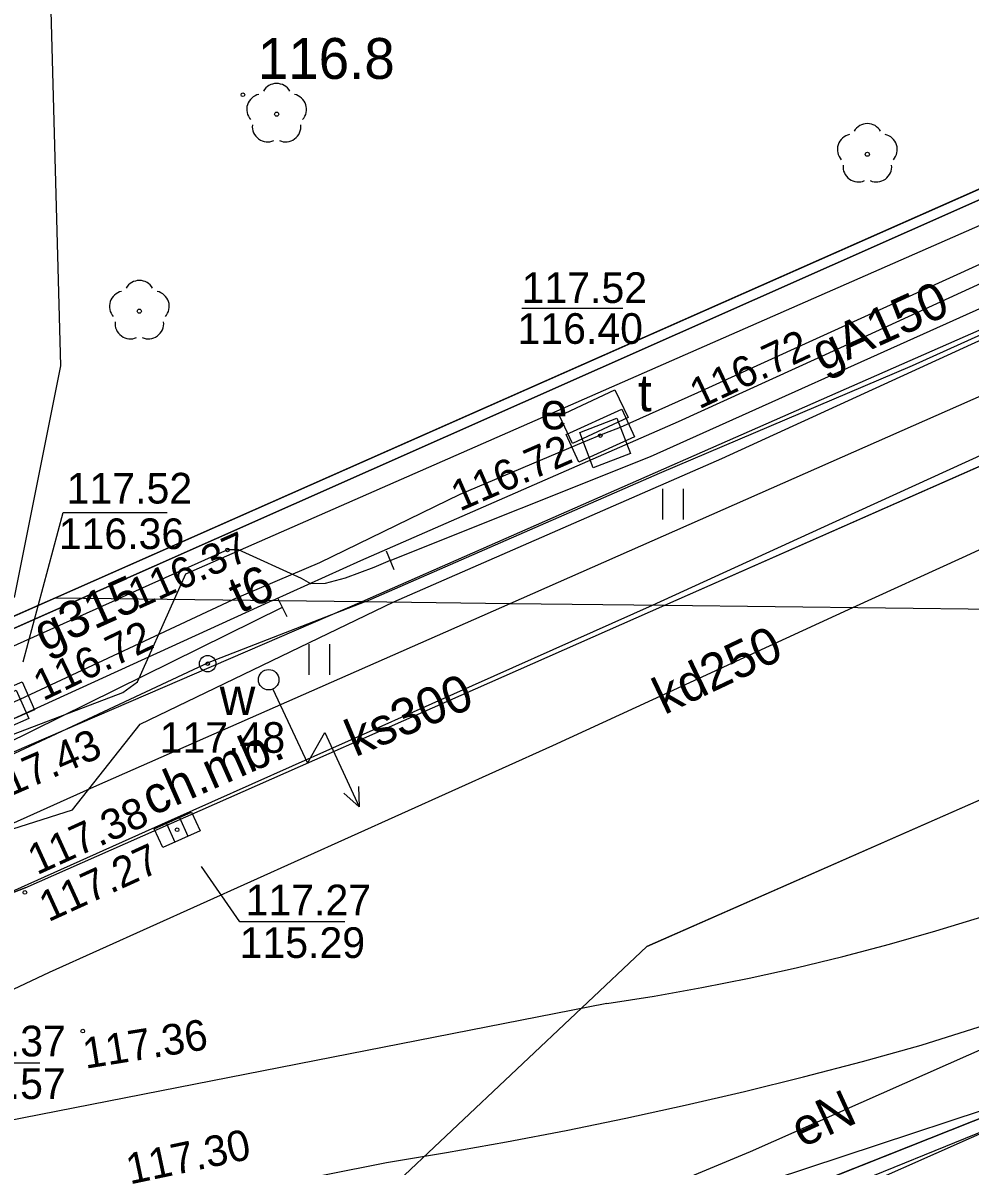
# Model space of a CAD drawing. Extents: x 6434771 to 6436222, y 5663454 to 5664782.
# Drawn here: x 6435157.16 to 6435180.31, y 5664181.62 to 5664209.59 of the extents above; entities that cross this region are included whole.
import ezdxf

# ---------------------------------------------------------------- set-up
doc = ezdxf.new("R2010")
doc.units = 0
for name, color, linetype in [('Warstwa 1', 7, 'Continuous'), ('Warstwa 11', 7, 'Continuous'), ('Warstwa 12', 7, 'Continuous'), ('Warstwa 13', 7, 'Continuous'), ('Warstwa 14', 7, 'Continuous'), ('Warstwa 15', 7, 'Continuous'), ('Warstwa 2', 7, 'Continuous'), ('Warstwa 20', 7, 'Continuous'), ('Warstwa 25', 7, 'Continuous'), ('Warstwa 37', 7, 'Continuous'), ('Warstwa 4', 7, 'Continuous'), ('Warstwa 40', 7, 'Continuous'), ('Warstwa 5', 7, 'Continuous'), ('Warstwa 6', 7, 'Continuous'), ('Warstwa 7', 7, 'Continuous'), ('Warstwa 8', 7, 'Continuous'), ('Warstwa 9', 7, 'Continuous')]:
    doc.layers.add(name, color=color, linetype=linetype)

msp = doc.modelspace()

# ---------------------------------------------------------------- linework, layer by layer
at = {"layer": 'Warstwa 1'}
for p, q in [((6435154.317, 5664193.62), (6435252.346, 5664237.168)), ((6435154.317, 5664193.62), (6435252.346, 5664237.168)), ((6435157.213, 5664173.533), (6435184.837, 5664184.49)), ((6435157.213, 5664173.533), (6435184.837, 5664184.49))]:
    msp.add_line(p, q, dxfattribs=at)
msp.add_circle((6435163.166, 5664193.523), 0.25, dxfattribs=at)
at = {"layer": 'Warstwa 11'}
for centre in [(6435163.361, 5664207.359), (6435177.802, 5664206.378), (6435160.005, 5664202.54)]:
    msp.add_circle(centre, 0.05, dxfattribs=at)
for centre, start, end in [((6435163.361, 5664207.734), 30.1471, 149.8529), ((6435163.004, 5664207.475), 102.1471, 221.8529), ((6435163.718, 5664207.475), 318.1471, 77.8529), ((6435163.141, 5664207.056), 174.1471, 293.8529), ((6435163.581, 5664207.056), 246.1471, 5.8529), ((6435177.802, 5664206.753), 30.1471, 149.8529), ((6435177.445, 5664206.494), 102.1471, 221.8529), ((6435178.159, 5664206.494), 318.1471, 77.8529), ((6435177.582, 5664206.075), 174.1471, 293.8529), ((6435178.022, 5664206.075), 246.1471, 5.8529), ((6435160.005, 5664202.915), 30.1471, 149.8529), ((6435159.648, 5664202.656), 102.1471, 221.8529), ((6435160.362, 5664202.656), 318.1471, 77.8529), ((6435159.785, 5664202.237), 174.1471, 293.8529), ((6435160.225, 5664202.237), 246.1471, 5.8529)]:
    msp.add_arc(centre, 0.375, start, end, dxfattribs=at)
at = {"layer": 'Warstwa 12'}
for points in [[(6435156.949, 5664195.538), (6435158.084, 5664201.2), (6435156.493, 5664259.289), (6435154.18, 5664299.766), (6435153.668, 5664321.645), (6435152.803, 5664333.775)], [(6435163.258, 5664195.462), (6435165.422, 5664196.444), (6435173.188, 5664199.843), (6435177.707, 5664201.903), (6435184.289, 5664204.931), (6435185.443, 5664205.514), (6435192.607, 5664208.727), (6435197.847, 5664211.091), (6435203.131, 5664213.378), (6435208.097, 5664215.562), (6435211.52, 5664217.219), (6435217.133, 5664219.729), (6435230.14, 5664225.514), (6435235.984, 5664228.085), (6435243.7, 5664231.462), (6435250.73, 5664234.549), (6435258.689, 5664238.017), (6435266.557, 5664241.428), (6435276.882, 5664245.994), (6435281.236, 5664247.937)], [(6435166.227, 5664195.426), (6435174.241, 5664198.938), (6435184.795, 5664203.774), (6435190.869, 5664206.408), (6435197.069, 5664209.142), (6435206.327, 5664213.231), (6435212.589, 5664216.074), (6435219.21, 5664219.064), (6435221.954, 5664220.187), (6435223.302, 5664220.828), (6435236.068, 5664226.475), (6435241.22, 5664228.753), (6435245.127, 5664230.31), (6435251.006, 5664232.889), (6435259.495, 5664236.537), (6435265.624, 5664239.277), (6435269.893, 5664241.085), (6435272.641, 5664242.393), (6435275.176, 5664243.361), (6435276.604, 5664244.159), (6435278.452, 5664244.874), (6435281.216, 5664246.228)], [(6435166.14, 5664196.44), (6435172.501, 5664198.981), (6435180.622, 5664202.634), (6435187.375, 5664205.684), (6435197.427, 5664210.252), (6435208.741, 5664215.43), (6435215.773, 5664218.661), (6435220.459, 5664220.797), (6435223.701, 5664222.292), (6435226.604, 5664223.534), (6435232.618, 5664226.199), (6435236.028, 5664227.627), (6435238.812, 5664228.918), (6435242.852, 5664230.628), (6435248.839, 5664233.268), (6435253.798, 5664235.377), (6435254.742, 5664235.822)], [(6435165.539, 5664195.435), (6435172.718, 5664198.58), (6435178.903, 5664201.208), (6435188.571, 5664205.582), (6435194.746, 5664208.511), (6435210.406, 5664215.591), (6435226.228, 5664222.753), (6435240.75, 5664229.151), (6435251.751, 5664233.964), (6435255.208, 5664235.41)], [(6435234.812, 5664227.859), (6435226.14, 5664223.979), (6435224.747, 5664223.287), (6435215.547, 5664219.329), (6435214.636, 5664218.879), (6435208.204, 5664216.011), (6435203.533, 5664213.923), (6435202.313, 5664213.251), (6435200.938, 5664212.618), (6435199.504, 5664212.043), (6435199.25, 5664211.987), (6435193.503, 5664209.501), (6435189.55, 5664207.724), (6435185.857, 5664206.119), (6435182.351, 5664204.502), (6435173.646, 5664200.54), (6435171.762, 5664199.694), (6435171.377, 5664199.545), (6435170.86, 5664199.336), (6435167.838, 5664198.058), (6435164.406, 5664196.384), (6435162.285, 5664195.474)], [(6435160.864, 5664195.492), (6435161.14, 5664196.11), (6435184.7, 5664206.46), (6435205.6, 5664215.65), (6435221.93, 5664222.98), (6435222.44, 5664223.04), (6435222.78, 5664222.89), (6435223.97, 5664220.33), (6435231.46, 5664201.84), (6435231.72, 5664201.53), (6435234.04, 5664202.36), (6435234.75, 5664202.01)], [(6435166.14, 5664196.44), (6435165.74, 5664196.27), (6435165.04, 5664196.01), (6435164.55, 5664195.88), (6435164.2, 5664195.87), (6435163.97, 5664196), (6435162.43, 5664196.7), (6435162.16, 5664196.7), (6435159.509, 5664195.509)], [(6435127.81, 5664183.233), (6435129.32, 5664182.11), (6435130.11, 5664182.29), (6435134.11, 5664183.67), (6435135.89, 5664187.75), (6435136.44, 5664190), (6435136.57, 5664190.54), (6435136.96, 5664190.88), (6435151.1, 5664192.93), (6435151.64, 5664192.84), (6435155.09, 5664191.29), (6435155.55, 5664191.34), (6435156.93, 5664192.19), (6435159.6, 5664193.21), (6435159.96, 5664193.47), (6435160.864, 5664195.492)], [(6435130.945, 5664181.422), (6435139.487, 5664185.279), (6435145.438, 5664187.951), (6435156.127, 5664192.619), (6435156.601, 5664192.832), (6435157.095, 5664193.046), (6435162.285, 5664195.474)], [(6435137.497, 5664190.449), (6435142.706, 5664191.531), (6435146.561, 5664192.317), (6435147.45, 5664191.322), (6435148.579, 5664190.047), (6435149.364, 5664189.504), (6435150.282, 5664189.113), (6435151.188, 5664188.906), (6435151.866, 5664188.816), (6435152.679, 5664188.697), (6435153.358, 5664188.717), (6435153.875, 5664188.792), (6435154.88, 5664189.229), (6435158.373, 5664190.341), (6435160.027, 5664192.44), (6435166.227, 5664195.426)], [(6435163.258, 5664195.462), (6435155.687, 5664192.002), (6435151.023, 5664189.689), (6435148.265, 5664188.71), (6435146.501, 5664188.13), (6435146.179, 5664188.038)], [(6435165.539, 5664195.435), (6435161.701, 5664193.941), (6435155.518, 5664191.053), (6435150.092, 5664188.622)], [(6435163.5, 5664195.29), (6435155.358, 5664191.268), (6435154.098, 5664189.992), (6435153.67, 5664189.596), (6435150.82, 5664188.952)], [(6435150.92, 5664191.65), (6435159.509, 5664195.509)], [(6435128.757, 5664162.157), (6435149.015, 5664170.962), (6435162.491, 5664176.787), (6435174.947, 5664181.982), (6435194.232, 5664190.532), (6435204.1, 5664194.968)], [(6435128.757, 5664162.157), (6435149.015, 5664170.962), (6435162.491, 5664176.787), (6435174.947, 5664181.982), (6435194.232, 5664190.532), (6435204.1, 5664194.968)], [(6435130.397, 5664160.861), (6435141.9, 5664165.595), (6435152.15, 5664169.838), (6435160.364, 5664173.506), (6435163.929, 5664175.112), (6435167.96, 5664176.888), (6435173.581, 5664179.327), (6435183.729, 5664183.822), (6435195.389, 5664188.953), (6435207.232, 5664194.122), (6435209.047, 5664194.908)]]:
    msp.add_lwpolyline(points, dxfattribs=at)
at = {"layer": 'Warstwa 13'}
msp.add_circle((6435162.536, 5664207.833), 0.045, dxfattribs=at)
at = {"layer": 'Warstwa 14'}
for p, q in [((6435169.355, 5664202.615), (6435171.823, 5664202.615)), ((6435155.239, 5664184.148), (6435157.572, 5664184.148))]:
    msp.add_line(p, q, dxfattribs=at)
for points in [[(6435157.164, 5664193.958), (6435158.14, 5664197.612), (6435160.684, 5664197.612)], [(6435165.03, 5664187.6), (6435162.462, 5664187.6), (6435161.525, 5664188.953)]]:
    msp.add_lwpolyline(points, dxfattribs=at)
for centre in [(6435171.274, 5664199.494), (6435171.274, 5664199.494), (6435171.274, 5664199.494), (6435162.16, 5664196.7), (6435160.929, 5664189.853)]:
    msp.add_circle(centre, 0.045, dxfattribs=at)
at = {"layer": 'Warstwa 15'}
for points in [[(6435170.77, 5664199.57), (6435171.675, 5664199.918), (6435172.008, 5664199.056), (6435171.103, 5664198.707)], [(6435156.029, 5664192.838), (6435156.996, 5664193.268), (6435157.302, 5664192.578), (6435156.335, 5664192.148)]]:
    msp.add_lwpolyline(points, close=True, dxfattribs=at)
at = {"layer": 'Warstwa 2'}
for points in [[(6435242.885, 5664233.218), (6435189.586, 5664209.532), (6435157.958, 5664195.526)], [(6435157.958, 5664195.526), (6435154.225, 5664193.886), (6435153.322, 5664193.814), (6435152.581, 5664193.97), (6435152.067, 5664194.553), (6435151.807, 5664195.601)]]:
    msp.add_lwpolyline(points, dxfattribs=at)
at = {"layer": 'Warstwa 20'}
for p, q in [((6435166.233, 5664196.208), (6435166.047, 5664196.672)), ((6435163.389, 5664195.514), (6435163.611, 5664195.066))]:
    msp.add_line(p, q, dxfattribs=at)
at = {"layer": 'Warstwa 25'}
for centre in [(6435157.207, 5664188.32), (6435158.621, 5664184.927)]:
    msp.add_circle(centre, 0.045, dxfattribs=at)
at = {"layer": 'Warstwa 37'}
for points in [[(6435179.119, 5664184.581), (6435181.153, 5664185.229), (6435183.177, 5664185.907), (6435185.192, 5664186.614), (6435187.196, 5664187.349), (6435189.19, 5664188.113), (6435191.172, 5664188.906), (6435193.143, 5664189.727), (6435195.101, 5664190.576), (6435197.048, 5664191.454)], [(6435171.43, 5664185.602), (6435172.594, 5664185.785), (6435173.754, 5664185.991), (6435174.909, 5664186.221), (6435176.06, 5664186.475), (6435177.205, 5664186.752), (6435178.344, 5664187.053), (6435179.477, 5664187.377), (6435180.603, 5664187.724), (6435181.722, 5664188.094)], [(6435171.43, 5664185.602), (6435156.304, 5664182.635)], [(6435166.043, 5664181.717), (6435167.511, 5664181.958), (6435168.977, 5664182.219), (6435170.438, 5664182.499), (6435171.896, 5664182.798), (6435173.35, 5664183.116), (6435174.8, 5664183.454), (6435176.245, 5664183.811), (6435177.685, 5664184.186), (6435179.12, 5664184.581)], [(6435156.91, 5664179.897), (6435166.043, 5664181.717)]]:
    msp.add_lwpolyline(points, dxfattribs=at)
at = {"layer": 'Warstwa 4'}
for p, q in [((6435160.667, 5664190.009), (6435160.872, 5664189.553)), ((6435160.986, 5664190.153), (6435161.191, 5664189.697))]:
    msp.add_line(p, q, dxfattribs=at)
for points in [[(6435170.596, 5664199.299), (6435170.275, 5664199.977), (6435171.63, 5664200.619), (6435171.951, 5664199.941)], [(6435170.746, 5664198.843), (6435170.436, 5664199.526), (6435171.802, 5664200.145), (6435172.112, 5664199.462)], [(6435156.062, 5664192.189), (6435155.764, 5664192.877), (6435157.14, 5664193.475), (6435157.438, 5664192.787)], [(6435160.37, 5664189.876), (6435161.282, 5664190.286), (6435161.488, 5664189.83), (6435160.576, 5664189.42)]]:
    msp.add_lwpolyline(points, close=True, dxfattribs=at)
msp.add_lwpolyline([(6435159.986, 5664176.18), (6435183.229, 5664183.86), (6435197.276, 5664189.36), (6435209.81, 5664194.899)], dxfattribs=at)
msp.add_circle((6435161.675, 5664193.916), 0.2, dxfattribs=at)
at = {"layer": 'Warstwa 40'}
msp.add_line((6435163.271, 5664193.296), (6435164.112, 5664191.481), dxfattribs=at)
for points in [[(6435163.271, 5664193.296), (6435164.112, 5664191.481), (6435164.537, 5664192.229), (6435165.377, 5664190.415)], [(6435165.362, 5664190.914), (6435165.377, 5664190.415), (6435165.006, 5664190.75)]]:
    msp.add_lwpolyline(points, dxfattribs=at)
msp.add_circle((6435163.166, 5664193.523), 0.25, dxfattribs=at)
at = {"layer": 'Warstwa 5'}
for p, q in [((6435165.452, 5664195.436), (6435190.604, 5664206.513)), ((6435169.067, 5664195.392), (6435190.926, 5664205.039)), ((6435172.804, 5664197.442), (6435172.804, 5664198.192)), ((6435173.304, 5664197.442), (6435173.304, 5664198.192)), ((6435153.35, 5664190.22), (6435165.452, 5664195.436)), ((6435158.964, 5664190.934), (6435169.067, 5664195.392)), ((6435165.452, 5664195.436), (6435169.067, 5664195.392)), ((6435165.452, 5664195.436), (6435169.067, 5664195.392)), ((6435164.158, 5664193.647), (6435164.158, 5664194.397)), ((6435164.658, 5664193.647), (6435164.658, 5664194.397)), ((6435155.08, 5664189.19), (6435158.964, 5664190.934))]:
    msp.add_line(p, q, dxfattribs=at)
at = {"layer": 'Warstwa 6'}
for points in [[(6435489.214, 5664318.618), (6435448.311, 5664300.392), (6435408.384, 5664282.714), (6435365.745, 5664263.287), (6435327.816, 5664247.024), (6435287.693, 5664229.399), (6435247.344, 5664211.396), (6435207.671, 5664193.885), (6435184.837, 5664184.49), (6435157.213, 5664173.533), (6435155.042, 5664172.61), (6435151.966, 5664163.866), (6435154.163, 5664166.13), (6435198.039, 5664147.468), (6435199.937, 5664145.615), (6435200.207, 5664143.151), (6435171.553, 5664091.735)], [(6435172.854, 5664195.346), (6435191.468, 5664203.572), (6435230.66, 5664220.999), (6435254.496, 5664231.432)], [(6435157.214, 5664188.434), (6435172.854, 5664195.346)], [(6435190.888, 5664195.128), (6435184.713, 5664192.413), (6435172.407, 5664187.001)], [(6435157.214, 5664188.434), (6435156.666, 5664188.222), (6435156.106, 5664188.046), (6435155.536, 5664187.908), (6435154.957, 5664187.809), (6435154.373, 5664187.749), (6435153.787, 5664187.727), (6435153.2, 5664187.745), (6435152.616, 5664187.801), (6435152.037, 5664187.897)]]:
    msp.add_lwpolyline(points, dxfattribs=at)
for points in [[(6435252.346, 5664237.168), (6435235.07, 5664283.87), (6435199.266, 5664276.156), (6435151.139, 5664265.788), (6435151.448, 5664195.415), (6435151.806, 5664194.42), (6435152.448, 5664193.743), (6435153.306, 5664193.562), (6435154.317, 5664193.62)], [(6435207.671, 5664193.885), (6435247.344, 5664211.396), (6435287.693, 5664229.399), (6435327.816, 5664247.024), (6435328.967, 5664271.142), (6435315.455, 5664265.206), (6435299.068, 5664257.994), (6435278.528, 5664248.892), (6435257.06, 5664239.171), (6435252.346, 5664237.168), (6435154.317, 5664193.62), (6435155.042, 5664172.61), (6435157.213, 5664173.533), (6435184.837, 5664184.49)]]:
    msp.add_lwpolyline(points, close=True, dxfattribs=at)
for centre in [(6435171.274, 5664199.494), (6435161.675, 5664193.916), (6435160.929, 5664189.853)]:
    msp.add_circle(centre, 0.045, dxfattribs=at)
at = {"layer": 'Warstwa 7'}
for points in [[(6435177.445, 5664195.291), (6435180.127, 5664196.513), (6435186.366, 5664199.38), (6435190.939, 5664201.531), (6435199.035, 5664205.265), (6435204.336, 5664207.639), (6435209.135, 5664209.86), (6435216.939, 5664213.372), (6435217.823, 5664213.839), (6435223.042, 5664216.196), (6435229.666, 5664219.103), (6435236.617, 5664222.191), (6435240.538, 5664223.903), (6435244.421, 5664225.639), (6435247.443, 5664226.961), (6435253.851, 5664229.808)], [(6435172.549, 5664195.35), (6435176.667, 5664197.232), (6435182.062, 5664199.697), (6435188.944, 5664202.854), (6435190.867, 5664203.757)], [(6435145.141, 5664195.681), (6435151.691, 5664188.002), (6435152.975, 5664186.589), (6435160.793, 5664190.098), (6435166.706, 5664192.736), (6435172.549, 5664195.35)], [(6435153.785, 5664184.591), (6435154.415, 5664184.772), (6435157.81, 5664186.373), (6435170.116, 5664191.917), (6435177.445, 5664195.291)]]:
    msp.add_lwpolyline(points, dxfattribs=at)
at = {"layer": 'Warstwa 8'}
for p, q in [((6435172.854, 5664195.346), (6435191.468, 5664203.572)), ((6435157.214, 5664188.434), (6435172.854, 5664195.346)), ((6435172.854, 5664195.346), (6435190.888, 5664195.128)), ((6435172.854, 5664195.346), (6435190.888, 5664195.128)), ((6435172.407, 5664187.001), (6435184.713, 5664192.413)), ((6435156.666, 5664188.222), (6435157.214, 5664188.434)), ((6435165.255, 5664180.247), (6435172.407, 5664187.001))]:
    msp.add_line(p, q, dxfattribs=at)
at = {"layer": 'Warstwa 9'}
for p, q in [((6435157.958, 5664195.526), (6435189.586, 5664209.532)), ((6435165.452, 5664195.436), (6435190.604, 5664206.513)), ((6435169.067, 5664195.392), (6435190.926, 5664205.039)), ((6435172.854, 5664195.346), (6435191.468, 5664203.572)), ((6435154.225, 5664193.886), (6435157.958, 5664195.526)), ((6435157.958, 5664195.526), (6435165.452, 5664195.436)), ((6435157.958, 5664195.526), (6435165.452, 5664195.436)), ((6435153.35, 5664190.22), (6435165.452, 5664195.436)), ((6435157.214, 5664188.434), (6435172.854, 5664195.346)), ((6435158.964, 5664190.934), (6435169.067, 5664195.392)), ((6435169.067, 5664195.392), (6435172.854, 5664195.346)), ((6435169.067, 5664195.392), (6435172.854, 5664195.346)), ((6435160.473, 5664174.294), (6435211.149, 5664194.883)), ((6435155.08, 5664189.19), (6435158.964, 5664190.934)), ((6435156.666, 5664188.222), (6435157.214, 5664188.434))]:
    msp.add_line(p, q, dxfattribs=at)

# ---------------------------------------------------------------- texts
at = {"layer": 'Warstwa 13'}
msp.add_text('116.8', height=1, dxfattribs=at).set_placement((6435162.902, 5664208.221))
for s, rotation, p in [('gA150', 24.3221, (6435176.699, 5664201.051)), ('t6', 24.9237, (6435162.464, 5664195.131)), ('g315', 24.196, (6435157.68, 5664194.194)), ('eN', 24.6028, (6435176.201, 5664182.065))]:
    msp.add_text(s, height=0.9, rotation=rotation, dxfattribs=at).set_placement(p)
at = {"layer": 'Warstwa 14'}
for s, p in [('116.40', (6435169.249, 5664201.74)), ('116.36', (6435158.034, 5664196.72)), ('115.29', (6435162.456, 5664186.717)), ('114.57', (6435155.138, 5664183.267))]:
    msp.add_text(s, height=0.75, dxfattribs=at).set_placement(p)
for s, rotation, p in [('116.72', 25.1643, (6435173.689, 5664200.132)), ('116.72', 23.6059, (6435167.837, 5664197.633)), ('116.37', 24.1903, (6435159.952, 5664195.231)), ('116.72', 25.7373, (6435157.651, 5664192.995))]:
    msp.add_text(s, height=0.75, rotation=rotation, dxfattribs=at).set_placement(p)
at = {"layer": 'Warstwa 25'}
for s, rotation, p in [('117.43', 23.5027, (6435156.33, 5664190.438)), ('117.38', 24.5341, (6435157.501, 5664188.736)), ('117.27', 24.5341, (6435157.78, 5664187.587)), ('117.36', 9.1158, (6435158.687, 5664184.005)), ('117.30', 11.9634, (6435159.772, 5664181.174))]:
    msp.add_text(s, height=0.75, rotation=rotation, dxfattribs=at).set_placement(p)
at = {"layer": 'Warstwa 5'}
for s, p in [('t', (6435172.195, 5664200.089)), ('e', (6435169.805, 5664199.649)), ('w', (6435161.97, 5664192.66))]:
    msp.add_text(s, height=0.9, dxfattribs=at).set_placement(p)
at = {"layer": 'Warstwa 6'}
for s, p in [('117.52', (6435169.35, 5664202.74)), ('117.52', (6435158.228, 5664197.834)), ('117.48', (6435160.501, 5664191.735)), ('117.27', (6435162.602, 5664187.76)), ('117.37', (6435155.141, 5664184.309))]:
    msp.add_text(s, height=0.75, dxfattribs=at).set_placement(p)
at = {"layer": 'Warstwa 7'}
for s, rotation, p in [('kd250', 25.4107, (6435172.84, 5664192.655)), ('ks300', 22.8324, (6435165.282, 5664191.626))]:
    msp.add_text(s, height=0.9, rotation=rotation, dxfattribs=at).set_placement(p)
at = {"layer": 'Warstwa 9'}
msp.add_text('ch.mb.', height=0.9, rotation=23.8408, dxfattribs=at).set_placement((6435160.314, 5664190.179))

doc.saveas('drawing.dxf')
